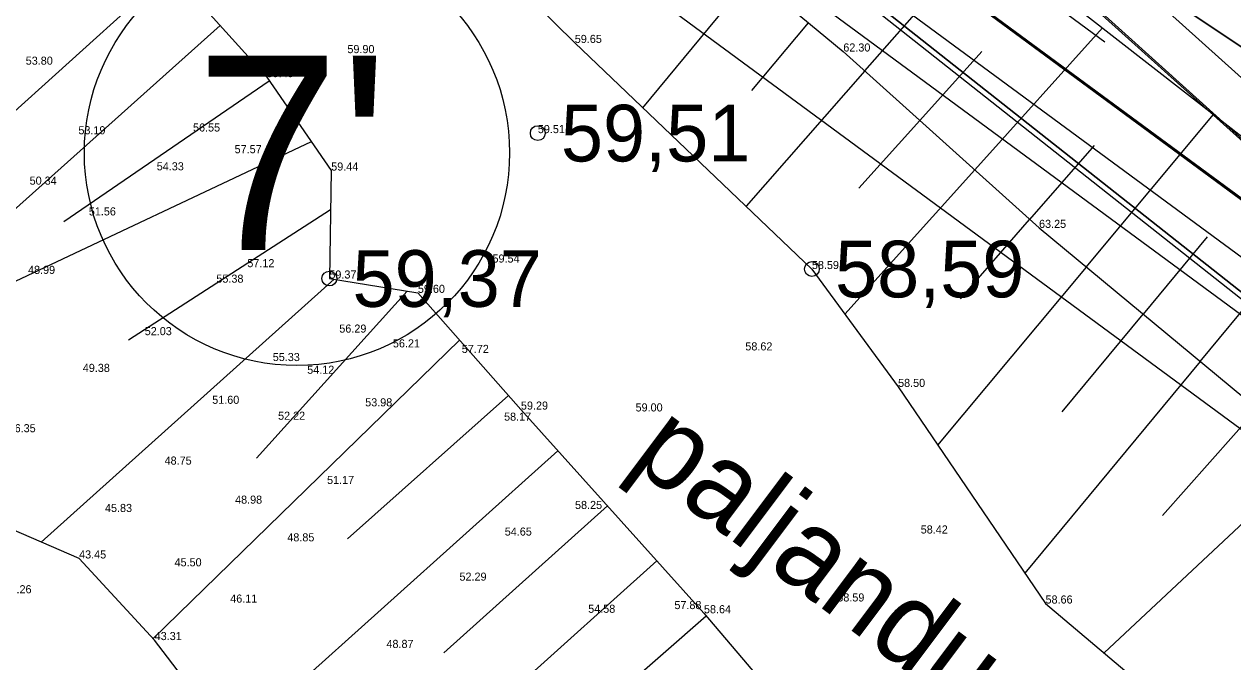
# Model space of a CAD drawing. Extents: x 700746 to 706058, y 6570320 to 6580460.
# Drawn here: x 703209.1 to 703261.4, y 6577064.2 to 6577091.8 of the extents above; entities that cross this region are included whole.
import ezdxf

# ---------------------------------------------------------------- set-up
doc = ezdxf.new("R2010")
doc.units = 0
for name, color, linetype in [('HORISONTAAL-EH2000', 7, 'Continuous'), ('illumineerimisjooned', 7, 'Continuous'), ('Kaitsevöönd', 7, 'Continuous'), ('kataster', 7, 'Continuous'), ('KORGUS-EH2000', 7, 'Continuous'), ('maeeraldised_kehtivad', 7, 'Continuous'), ('MOOTKORG-EH2000', 7, 'Continuous'), ('mäeeraldise teenindusmaa', 7, 'Continuous'), ('PIIR', 7, 'Continuous'), ('Plokid', 7, 'Continuous'), ('RELJEEF', 7, 'Continuous'), ('Tmaad_maeeraldised_kehtivad', 7, 'Continuous'), ('VEEKOGU', 7, 'Continuous'), ('VWX2_MV_PLOKK', 7, 'Continuous')]:
    doc.layers.add(name, color=color, linetype=linetype)

msp = doc.modelspace()

# ---------------------------------------------------------------- linework, layer by layer
at = {"layer": 'HORISONTAAL-EH2000'}
msp.add_open_spline([(703324.635, 6577221.481), (703319.132, 6577215.75), (703312.66, 6577207.755), (703318.256, 6577196.393), (703318.056, 6577187.239), (703313.365, 6577179.54), (703300.634, 6577171.987), (703287.337, 6577167.011), (703275.77, 6577167.382), (703274.241, 6577160.297), (703275.814, 6577157.458), (703270.144, 6577153.424), (703258.565, 6577155.53), (703243.73, 6577148.162), (703229.37, 6577144.115), (703228.21, 6577139.53), (703242.661, 6577120.372), (703262.742, 6577106.047), (703282.024, 6577094.689), (703293.912, 6577093.595), (703302.774, 6577101.292), (703307.021, 6577090.304), (703314.056, 6577079.423), (703319.234, 6577071.759), (703318.718, 6577059.952), (703306.431, 6577075.844), (703299.968, 6577072.577), (703306.272, 6577047.613), (703310.574, 6577014.715)], degree=2, dxfattribs=at)
at = {"layer": 'illumineerimisjooned'}
for points in [[(703281.213, 6577072.058), (703170.159, 6577171.774), (703168.929, 6577173.195), (703127.168, 6577443.561), (702857.567, 6577467.93), (702860.381, 6577440.007), (702861.165, 6577378.171)], [(702976.891, 6576643.26), (702915.328, 6577059.558), (702785.772, 6577104.455), (702748.407, 6577249.47), (702721.642, 6577298.043), (702716.252, 6577332.033), (702861.102, 6577284.56), (703066.328, 6577217.365), (703088.858, 6577210.018), (703169.031, 6577150.466), (703230.271, 6577104.95), (703275.453, 6577071.675), (703358.033, 6576531.935)], [(703290.041, 6576963.147), (703188.508, 6577001.438), (703016.934, 6577112.515), (702852.033, 6577230.395), (702862.776, 6577281.723), (703065.707, 6577215.464), (703087.928, 6577208.218), (703167.838, 6577148.861), (703229.081, 6577103.342), (703273.601, 6577070.555), (703290.041, 6576963.147)]]:
    msp.add_lwpolyline(points, dxfattribs=at)
at = {"layer": 'Kaitsevöönd'}
for points in [[(703332.065, 6576694.743), (703304.442, 6576872.638), (703273.694, 6577070.52), (703230.233, 6577104.832), (703217.52, 6577108.973), (703142.719, 6577173.75), (703139.166, 6577177.33), (703138.297, 6577181.096), (703138.49, 6577185.153), (703140.421, 6577188.437), (703144.379, 6577190.851), (703147.661, 6577191.817), (703151.812, 6577191.141), (703154.805, 6577189.403), (703166.583, 6577179.261), (703228.658, 6577126.14), (703241.595, 6577121.215), (703289.275, 6577083.661), (703291.813, 6577080.846), (703293.137, 6577077.314), (703294.406, 6577068.373), (703355.652, 6576672.76)], [(703297.93, 6576914.054), (703274.276, 6577070.381), (703230.34, 6577105.051), (703221.159, 6577107.401), (703142.048, 6577173.836)], [(703142.048, 6577173.836), (703221.159, 6577107.401), (703230.34, 6577105.051), (703274.276, 6577070.381), (703297.93, 6576914.054)]]:
    msp.add_lwpolyline(points, dxfattribs=at)
at = {"layer": 'kataster'}
for points in [[(703360.09, 6576531.99), (703277.36, 6577072.83), (703167.04, 6577172.32), (703125.43, 6577441.71), (702859.8, 6577465.72), (702862.38, 6577440.12), (702863.2, 6577375.41), (702851.4, 6577379.23), (702839.86, 6577381.59), (702831.19, 6577380.43), (702820.1, 6577376.69), (702754.28, 6577347.92), (702741.83, 6577344.92), (702732.67, 6577344.2), (702712.5, 6577346.91), (702704.73, 6577347.96), (702701.8, 6577345.85), (702700.78, 6577341.43), (702712.4, 6577226.51), (702651.69, 6577159.42), (702595.69, 6577121.68), (702628.71, 6576895.25), (702720.42, 6576547.28)], [(702754.28, 6577347.92), (702820.1, 6577376.69), (702831.19, 6577380.43), (702839.86, 6577381.59), (702851.4, 6577379.23), (702863.2, 6577375.41), (702878.06, 6577370.59), (702900.72, 6577367.74), (702944.77, 6577367.92), (702961.68, 6577364.05), (703005.04, 6577344.66), (703019.19, 6577342.06), (703041.25, 6577339.7), (703057.1, 6577329.85), (703096.08, 6577280.59), (703119.31, 6577233.95), (703129.16, 6577218.59), (703141.54, 6577201.64), (703167.04, 6577172.32), (703168.73, 6577170.37), (703277.36, 6577072.83), (703231.53, 6577106.55), (703089.87, 6577211.79), (702713.81, 6577334.91)]]:
    msp.add_lwpolyline(points, dxfattribs=at)
msp.add_lwpolyline([(702852.27, 6575508.89), (702837.26, 6575620.73), (702848.38, 6575976.59), (702782.85, 6576063.35), (702782.57, 6576096.37), (702842.53, 6576210.56), (702853.4, 6576267.5), (702844.46, 6576489.93), (702877.29, 6576548.25), (702974.72, 6576643.9), (702913.57, 6577058.07), (702784.04, 6577102.84), (702746.48, 6577248.7), (702719.69, 6577297.36), (702713.81, 6577334.91), (703089.87, 6577211.79), (703231.53, 6577106.55), (703277.36, 6577072.83), (703360.09, 6576531.99), (703311.6, 6576228.52), (703293.62, 6575965.66), (703298.84, 6575573.29)], close=True, dxfattribs=at)
at = {"layer": 'KORGUS-EH2000'}
for centre in [(703231.36, 6577087.09), (703243.22, 6577081.21), (703222.34, 6577080.8)]:
    msp.add_circle(centre, 0.32, dxfattribs=at)
at = {"layer": 'maeeraldised_kehtivad'}
msp.add_lwpolyline([(702849.808, 6577229.527), (702861.724, 6577286.461), (703066.949, 6577219.266), (703089.789, 6577211.819), (703170.224, 6577152.072), (703231.46, 6577106.558), (703277.305, 6577072.795), (703294.683, 6576959.259), (703187.602, 6576999.642), (703015.809, 6577110.861)], close=True, dxfattribs=at)
at = {"layer": 'mäeeraldise teenindusmaa'}
msp.add_lwpolyline([(702859.8, 6577465.72), (703125.43, 6577441.71), (703167.04, 6577172.32), (703168.73, 6577170.37), (703277.36, 6577072.83), (703231.53, 6577106.55), (703089.87, 6577211.79), (702713.81, 6577334.91), (702712.5, 6577346.91), (702732.67, 6577344.2), (702741.83, 6577344.92), (702754.28, 6577347.92), (702820.1, 6577376.69), (702831.19, 6577380.43), (702839.86, 6577381.59), (702851.4, 6577379.23), (702863.2, 6577375.41), (702862.38, 6577440.12), (702859.8, 6577465.72)], dxfattribs=at)
at = {"layer": 'PIIR'}
msp.add_circle((703220.939, 6577086.239), 9.2, dxfattribs=at)
at = {"layer": 'Plokid'}
msp.add_lwpolyline([(703287.547, 6576966.226), (703189.415, 6577003.234), (703018.06, 6577114.169), (702854.258, 6577231.263), (702863.9, 6577277.331), (703064.465, 6577211.662), (703086.067, 6577204.618), (703165.453, 6577145.65), (703226.702, 6577100.127), (703272.178, 6577066.636)], close=True, dxfattribs=at)
msp.add_lwpolyline([(703170.406, 6577154.428), (703232.65, 6577108.166), (703255.903, 6577091.04)], dxfattribs=at)
at = {"layer": 'RELJEEF'}
for p, q in [((703245.511, 6577089.781), (703250.593, 6577095.572)), ((703207.381, 6577086.832), (703215.475, 6577094.123)), ((703240.613, 6577093.899), (703235.896, 6577088.191)), ((703217.616, 6577091.745), (703201.464, 6577077.307)), ((703240.626, 6577088.941), (703243.079, 6577091.86)), ((703250.266, 6577085.498), (703255.801, 6577091.642)), ((703250.58, 6577090.627), (703247.889, 6577087.64)), ((703245.511, 6577089.781), (703240.372, 6577083.925)), ((703210.845, 6577083.271), (703219.739, 6577089.352)), ((703245.252, 6577084.713), (703247.889, 6577087.64)), ((703255.093, 6577081.297), (703260.603, 6577087.897)), ((703221.557, 6577086.719), (703201.509, 6577077.261)), ((703255.43, 6577086.557), (703252.644, 6577083.356)), ((703250.266, 6577085.498), (703244.647, 6577079.259)), ((703260.02, 6577077.212), (703265.628, 6577083.978)), ((703213.641, 6577078.144), (703222.391, 6577083.789)), ((703249.657, 6577079.924), (703252.644, 6577083.356)), ((703260.33, 6577082.601), (703257.556, 6577079.255)), ((703255.093, 6577081.297), (703248.662, 6577073.595)), ((703222.548, 6577080.766), (703209.872, 6577069.396)), ((703219.188, 6577073.036), (703225.707, 6577080.255)), ((703254.057, 6577075.033), (703257.556, 6577079.255)), ((703227.978, 6577078.133), (703214.711, 6577065.234)), ((703260.02, 6577077.212), (703252.432, 6577068.059)), ((703223.128, 6577069.54), (703230.096, 6577075.734)), ((703258.393, 6577070.546), (703262.483, 6577075.17)), ((703232.23, 6577073.35), (703218.173, 6577060.741)), ((703264.802, 6577072.983), (703255.864, 6577064.604)), ((703227.289, 6577064.605), (703234.37, 6577070.97)), ((703236.509, 6577068.59), (703222.206, 6577055.749)), ((703231.676, 6577060.126), (703238.645, 6577066.208))]:
    msp.add_line(p, q, dxfattribs=at)
for points in [[(703164.02, 6577157.81), (703171.03, 6577151.9), (703175.77, 6577147.5), (703180.96, 6577142.99), (703185.59, 6577140.44), (703189.33, 6577137.39), (703192.75, 6577134.35), (703195.36, 6577130.71), (703198.35, 6577127.24), (703202.17, 6577123.23), (703205.99, 6577120.14), (703210.33, 6577117.03), (703215.78, 6577111.72), (703219.63, 6577109), (703222.57, 6577107.24), (703226.8, 6577104.03), (703233, 6577100.19), (703244.58, 6577090.62), (703253.05, 6577082.99), (703264.1, 6577073.83), (703271.34, 6577065.09), (703274.56, 6577055.36), (703273.27, 6577043.56), (703276.36, 6577025.51)], [(703166.49, 6577150.21), (703170.5, 6577146.78), (703174.34, 6577144.69), (703176.86, 6577142.26), (703178.72, 6577140.34), (703181.29, 6577137.31), (703184.64, 6577135.32), (703187.88, 6577131.82), (703190.25, 6577126.46), (703194.43, 6577120.55), (703198.73, 6577116.52), (703204.34, 6577112.43), (703211.17, 6577107.88), (703218.98, 6577102.83), (703223.36, 6577100.46), (703232.96, 6577090.99), (703243.22, 6577081.21), (703246.95, 6577076.11), (703253.33, 6577066.74), (703260.2, 6577060.95), (703264.23, 6577054.11), (703263.17, 6577042.85), (703266.27, 6577032.5)], [(703166.63, 6577148.5), (703170.75, 6577144.36), (703178.3, 6577139.51), (703183.49, 6577131.43), (703188.88, 6577123.79), (703191.82, 6577117.08), (703196.25, 6577113.46), (703204.85, 6577105.71), (703213.09, 6577096.77), (703219.63, 6577089.51), (703222.42, 6577085.47), (703222.34, 6577080.8), (703226.17, 6577080.18), (703230.63, 6577075.13), (703238.55, 6577066.32), (703244.41, 6577059.42), (703246.56, 6577055.57), (703252.49, 6577045.64), (703253.89, 6577037.9), (703256.78, 6577027.16)], [(703289.96, 6577004.49), (703284.03, 6577036.79), (703281.22, 6577055.99), (703278, 6577071.71), (703267.96, 6577082.16), (703252.11, 6577094.52), (703240.96, 6577102.25), (703223.97, 6577114.69), (703215.12, 6577123.5)]]:
    msp.add_lwpolyline(points, dxfattribs=at)
at = {"layer": 'Tmaad_maeeraldised_kehtivad'}
msp.add_lwpolyline([(702974.764, 6576643.974), (702913.527, 6577058.065), (702784.103, 6577102.917), (702746.534, 6577248.726), (702719.722, 6577297.384), (702713.764, 6577334.953), (702861.724, 6577286.461), (703066.949, 6577219.266), (703089.789, 6577211.819), (703089.789, 6577211.819), (703170.224, 6577152.072), (703231.46, 6577106.558), (703277.305, 6577072.795), (703360.057, 6576531.928)], dxfattribs=at)
at = {"layer": 'VEEKOGU'}
msp.add_lwpolyline([(703236.99, 6577034.18), (703234.92, 6577038.13), (703234.51, 6577041.71), (703232.58, 6577046.06), (703231.12, 6577048.82), (703229.84, 6577050.51), (703227.22, 6577052.17), (703224.63, 6577054.1), (703221.94, 6577055.93), (703220.38, 6577058.03), (703217.67, 6577061.36), (703214.78, 6577065.16), (703211.51, 6577068.69), (703207.8, 6577070.29)], dxfattribs=at)
msp.add_lwpolyline([(703236.99, 6577034.18), (703234.92, 6577038.13), (703234.51, 6577041.71), (703232.58, 6577046.06), (703231.12, 6577048.82), (703229.84, 6577050.51), (703227.22, 6577052.17), (703224.63, 6577054.1), (703221.94, 6577055.93), (703220.38, 6577058.03), (703217.67, 6577061.36), (703214.78, 6577065.16), (703211.51, 6577068.69), (703207.8, 6577070.29)], dxfattribs=at)
at = {"layer": 'VWX2_MV_PLOKK'}
for points in [[(703222.9, 6577490.69), (703314.13, 6577060.15), (703296.09, 6577067.87), (703170.22, 6577152.1), (703125.37, 6577441.7), (703121.85, 6577464.43), (703121.06, 6577464.52), (703074.97, 6577705.03), (703364.79, 6577738.24)], [(703044.07, 6577449.05), (703125.37, 6577441.7), (703167.08, 6577172.26), (703170.22, 6577152.1), (703231.53, 6577106.55), (703277.36, 6577072.83), (703360.09, 6576531.99), (703311.6, 6576228.52), (703293.62, 6575965.66), (703294.04, 6575933.77), (703295.43, 6575829.7), (703298.36, 6575609.6), (703298.84, 6575573.29), (703155.29, 6575552.59), (703145.59, 6575981.92), (703123.04, 6576234.88), (703120.61, 6576749.6), (703011.59, 6576989.47), (703015.74, 6577110.88), (702996.73, 6577210.32)], [(702849.88, 6577229.56), (702861.72, 6577286.46), (703066.96, 6577219.29), (703089.79, 6577211.82), (703170.22, 6577152.07), (703231.53, 6577106.55), (703277.36, 6577072.83), (703294.74, 6576959.21), (703187.67, 6576999.67), (703015.74, 6577110.88)], [(702849.88, 6577229.56), (702861.72, 6577286.46), (703066.96, 6577219.29), (703089.79, 6577211.82), (703170.22, 6577152.07), (703231.53, 6577106.55), (703277.36, 6577072.83), (703294.74, 6576959.21), (703187.67, 6576999.67), (703015.74, 6577110.88)], [(703170.54, 6577151.86), (703296.17, 6577067.83), (703382.07, 6576503.63), (703324.97, 6576203.4), (703311.73, 6576015.89), (703294.04, 6575933.77), (703293.62, 6575965.66), (703311.6, 6576228.52), (703360.09, 6576531.99), (703277.36, 6577072.83), (703231.53, 6577106.55)]]:
    msp.add_lwpolyline(points, close=True, dxfattribs=at)

# ---------------------------------------------------------------- texts
at = {"layer": 'KORGUS-EH2000'}
for s, p in [('59,51', (703232.36, 6577085.865)), ('58,59', (703244.22, 6577079.985)), ('59,37', (703223.34, 6577079.575))]:
    msp.add_text(s, height=2.45, dxfattribs=at).set_placement(p)
at = {"layer": 'MOOTKORG-EH2000'}
for s, p in [('59.65', (703232.96, 6577090.99)), ('59.90', (703223.12, 6577090.55)), ('62.30', (703244.58, 6577090.62)), ('53.80', (703209.2, 6577090.05)), ('59.49', (703219.63, 6577089.51)), ('56.55', (703216.44, 6577087.16)), ('53.19', (703211.48, 6577087.04)), ('59.51', (703231.36, 6577087.09)), ('57.57', (703218.24, 6577086.22)), ('54.33', (703214.87, 6577085.48)), ('59.44', (703222.42, 6577085.47)), ('50.34', (703209.37, 6577084.86)), ('51.56', (703211.93, 6577083.53)), ('63.25', (703253.05, 6577082.99)), ('59.54', (703229.4, 6577081.49)), ('48.99', (703209.3, 6577081)), ('57.12', (703218.79, 6577081.29)), ('58.59', (703243.22, 6577081.21)), ('55.38', (703217.45, 6577080.62)), ('59.37', (703222.34, 6577080.8)), ('59.60', (703226.17, 6577080.18)), ('52.03', (703214.35, 6577078.35)), ('56.29', (703222.77, 6577078.46)), ('56.21', (703225.09, 6577077.82)), ('55.33', (703219.89, 6577077.23)), ('57.72', (703228.07, 6577077.58)), ('58.62', (703240.34, 6577077.69)), ('49.38', (703211.67, 6577076.76)), ('54.12', (703221.38, 6577076.68)), ('58.50', (703246.95, 6577076.11)), ('51.60', (703217.27, 6577075.38)), ('53.98', (703223.89, 6577075.27)), ('59.29', (703230.63, 6577075.13)), ('52.22', (703220.12, 6577074.69)), ('58.17', (703229.9, 6577074.65)), ('59.00', (703235.59, 6577075.05)), ('46.35', (703208.46, 6577074.15)), ('48.75', (703215.21, 6577072.75)), ('51.17', (703222.24, 6577071.91)), ('48.98', (703218.26, 6577071.06)), ('45.83', (703212.63, 6577070.7)), ('58.25', (703232.97, 6577070.83)), ('48.85', (703220.52, 6577069.43)), ('54.65', (703229.93, 6577069.68)), ('58.42', (703247.93, 6577069.77)), ('43.45', (703211.51, 6577068.69)), ('45.50', (703215.64, 6577068.35)), ('52.29', (703227.97, 6577067.73)), ('42.26', (703208.281, 6577067.183)), ('46.11', (703218.05, 6577066.78)), ('58.59', (703244.32, 6577066.83)), ('54.58', (703233.54, 6577066.34)), ('57.88', (703237.27, 6577066.5)), ('58.64', (703238.55, 6577066.32)), ('58.66', (703253.33, 6577066.74)), ('43.31', (703214.78, 6577065.16)), ('48.87', (703224.81, 6577064.82))]:
    msp.add_text(s, height=0.35, dxfattribs=at).set_placement(p)
at = {"layer": 'PIIR'}
msp.add_text("7'", height=8.4, dxfattribs=at).set_placement((703216.537, 6577082.039))
at = {"layer": 'RELJEEF'}
msp.add_text('paljandus', height=3.6, rotation=323.1172, dxfattribs=at).set_placement((703235.252, 6577072.83))

doc.saveas('drawing.dxf')
